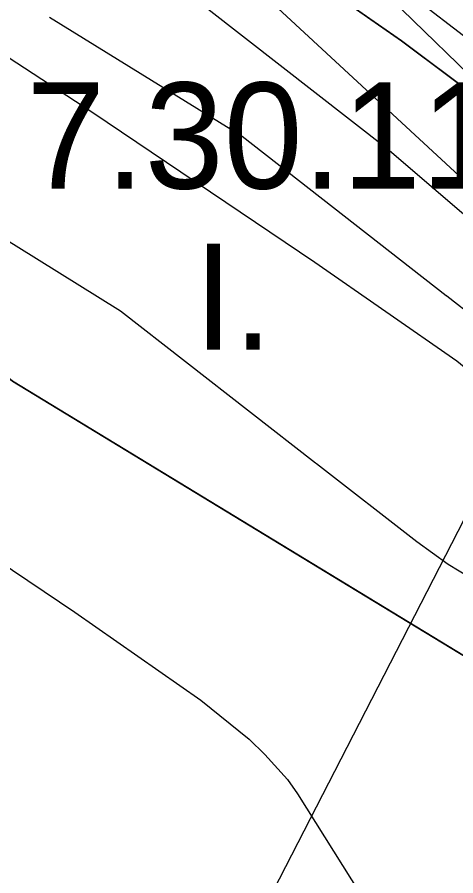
# Model space of a CAD drawing. Extents: x -690419 to -685080, y -987825 to -981190.
# Drawn here: x -688069.1 to -688027.8, y -984322.6 to -984241.7 of the extents above; entities that cross this region are included whole.
import ezdxf

# ---------------------------------------------------------------- set-up
doc = ezdxf.new("R2010")
doc.units = 0
for name, color, linetype in [('BP VTL plynovodu a RS (S)', 7, 'Continuous'), ('BPEJ (S) - hranice', 7, 'Continuous'), ('BPEJ (S) - kód', 7, 'Continuous'), ('BPEJ I-II ochrana', 7, 'Continuous'), ('Investice do půdy_hlavní odvodňovací zařízení zatrubněné S', 7, 'Continuous'), ('Investice do půdy_odvodnění (S)', 7, 'Continuous'), ('OP lesa 30 m (S)', 7, 'Continuous'), ('OP lesa 50 m (S)', 7, 'Continuous'), ('OP silnic (S)', 7, 'Continuous'), ('Plochy dopravy silniční DS (S)', 7, 'Continuous'), ('Plochy zemědělské všeobecné AU (S)', 7, 'Continuous'), ('Plynovod VTL (S)', 7, 'Continuous'), ('Přírodní park (S)', 7, 'Continuous'), ('Regulační bloky STABILIZOVANÉ (S)', 7, 'Continuous'), ('Silnice II třídy (S) - osa', 7, 'Continuous')]:
    doc.layers.add(name, color=color, linetype=linetype)

msp = doc.modelspace()

# ---------------------------------------------------------------- linework, layer by layer
at = {"layer": 'BP VTL plynovodu a RS (S)'}
msp.add_lwpolyline([(-688167.122, -984228.143), (-688146.267, -984242.29), (-688126.175, -984255.641), (-688104.875, -984270.367), (-688084.183, -984283.92), (-688063.643, -984297.757), (-688051.77, -984306.033), (-688047.229, -984309.735), (-688045.747, -984311.172), (-688043.603, -984313.527), (-688042.674, -984314.868), (-688035.03, -984327.046), (-688025.575, -984342.207), (-688017.081, -984355.254), (-688007.132, -984369.82), (-687997.303, -984385.19), (-687986.453, -984401.765), (-687974.488, -984419.355), (-687963.005, -984436.711), (-687950.62, -984455.978), (-687942.987, -984467.342), (-687942.44, -984475.315), (-687940.274, -984495.041)], dxfattribs=at)
at = {"layer": 'BPEJ (S) - hranice'}
for points in [[(-687701, -984554.5), (-687684.43, -984488.92), (-687705.5, -984472), (-687755, -984431.5), (-687831.5, -984386), (-687908.5, -984351.5), (-687966, -984331), (-688021, -984305.5), (-688069.5, -984276), (-688148, -984212), (-688200.5, -984159), (-688233, -984111.5)], [(-688021, -984305.5), (-688069.5, -984276), (-688148, -984212)]]:
    msp.add_lwpolyline(points, dxfattribs=at)
at = {"layer": 'BPEJ I-II ochrana'}
for p, q in [((-688032.88, -984243.92), (-688046.42, -984234.47)), ((-688015.18, -984257.18), (-688032.88, -984243.92))]:
    msp.add_line(p, q, dxfattribs=at)
for points in [[(-688087.551, -984261.283), (-688069.5, -984276), (-688038.612, -984294.788)], [(-688038.612, -984294.788), (-688021, -984305.5), (-687978.433, -984325.236)]]:
    msp.add_lwpolyline(points, dxfattribs=at)
at = {"layer": 'Investice do půdy_hlavní odvodňovací zařízení zatrubněné S'}
msp.add_lwpolyline([(-688108.12, -984446.975), (-688013.055, -984261.951), (-688012.034, -984260.116)], dxfattribs=at)
at = {"layer": 'Investice do půdy_odvodnění (S)'}
msp.add_lwpolyline([(-687881.797, -984498.314), (-687894.902, -984449.32), (-687908.36, -984411.059), (-687928.026, -984374.676), (-687950.805, -984340.129), (-687981.71, -984304.857), (-688006.629, -984275.89), (-688044.519, -984240.837), (-688081.24, -984211.611), (-688123.547, -984186.927), (-688162.664, -984159.904), (-688210.502, -984122.564), (-688262.3, -984089.241)], dxfattribs=at)
at = {"layer": 'OP lesa 30 m (S)'}
msp.add_line((-688028.616, -984267.95), (-688019.156, -984275.3), dxfattribs=at)
msp.add_lwpolyline([(-688066.013, -984241.687), (-688047.886, -984252.91), (-688028.668, -984267.909)], dxfattribs=at)
msp.add_arc((-688010.21, -984244.26), 30, 232.0284, 232.15438, dxfattribs=at)
at = {"layer": 'OP lesa 50 m (S)'}
msp.add_lwpolyline([(-688134.721, -984218.289), (-688078.782, -984257.22), (-688076.542, -984258.692), (-688069.183, -984263.248), (-688059.337, -984269.345), (-688040.974, -984283.677), (-688040.887, -984283.744), (-688031.427, -984291.094), (-688028.474, -984293.221), (-688025.374, -984295.127), (-688023.34, -984296.278), (-688020.956, -984297.627), (-687994.809, -984320.695), (-687992.588, -984322.543), (-687990.264, -984324.26), (-687971.054, -984337.61), (-687969.267, -984338.796), (-687949.719, -984351.172), (-687919.467, -984370.326), (-687917.598, -984371.453), (-687871.482, -984397.903), (-687854.421, -984407.689), (-687835.198, -984419.645), (-687807.958, -984436.588)], dxfattribs=at)
at = {"layer": 'OP silnic (S)'}
msp.add_lwpolyline([(-688286.458, -984078.244), (-688193.239, -984144.604), (-688192.803, -984144.902), (-688144.81, -984176.584), (-688106.783, -984202.953), (-688051.099, -984240.901), (-688034.231, -984254.064), (-688020.225, -984266.069), (-688006.969, -984279.855), (-687992.878, -984295.963), (-687977.338, -984315.647), (-687936.887, -984369.231), (-687915.205, -984400.723), (-687905.584, -984417.558), (-687898.712, -984436.703), (-687895.343, -984447.291), (-687892.996, -984459.025), (-687890.979, -984478.185), (-687879.358, -984642.997)], dxfattribs=at)
at = {"layer": 'Plochy dopravy silniční DS (S)'}
for p, q in [((-688032.88, -984243.92), (-688046.42, -984234.47)), ((-688015.18, -984257.18), (-688032.88, -984243.92))]:
    msp.add_line(p, q, dxfattribs=at)
at = {"layer": 'Plochy zemědělské všeobecné AU (S)'}
msp.add_lwpolyline([(-688215.15, -984124.66), (-688096.34, -984204.36), (-688061.91, -984228.49), (-688053.93, -984234.17), (-688046.42, -984234.47), (-688032.88, -984243.92), (-688015.18, -984257.18), (-688012.19, -984259.97), (-688010, -984262.02), (-688001.37, -984269.78), (-687983.99, -984289.86), (-687967.89, -984312.04), (-687915.47, -984385.16), (-687904.81, -984399.91), (-687895.33, -984417.54), (-687884.94, -984444.64), (-687880.52, -984467.1), (-687877.19, -984534.71)], dxfattribs=at)
at = {"layer": 'Plynovod VTL (S)'}
msp.add_lwpolyline([(-688082.54, -984237.18), (-688062.05, -984250.6), (-688041.03, -984264.76), (-688027.66, -984274.08), (-688020.62, -984279.82), (-688017.471, -984282.873), (-688017.01, -984283.32), (-688016.609, -984283.761), (-688012.24, -984288.56), (-688009.28, -984292.83), (-688001.12, -984305.83), (-687991.84, -984320.71), (-687983.8, -984333.06), (-687973.76, -984347.76), (-687963.72, -984363.46), (-687953.18, -984379.56), (-687941.27, -984397.07)], dxfattribs=at)
at = {"layer": 'Přírodní park (S)'}
msp.add_lwpolyline([(-688259.688, -984083), (-688124.375, -984174.375), (-688086.25, -984199.812), (-688067.25, -984213.625), (-688040.188, -984233.812), (-688018.125, -984255.25), (-687995.062, -984264.437), (-687894.812, -984333.75), (-687832.625, -984364.688), (-687777.5, -984398.375), (-687759.5, -984412.125), (-687718.375, -984429.188), (-687697.312, -984432.125), (-687657.25, -984429.438), (-687630.125, -984429.438), (-687605.125, -984429.438), (-687566, -984431.375), (-687551.938, -984435.187), (-687538.938, -984434.375), (-687528.875, -984448.062), (-687506.875, -984465.5), (-687497.812, -984462.062), (-687487.812, -984470.562), (-687484.812, -984495.562)], dxfattribs=at)
at = {"layer": 'Regulační bloky STABILIZOVANÉ (S)'}
for p, q in [((-688032.88, -984243.92), (-688046.42, -984234.47)), ((-688015.18, -984257.18), (-688032.88, -984243.92))]:
    msp.add_line(p, q, dxfattribs=at)
msp.add_lwpolyline([(-688215.15, -984124.66), (-688096.34, -984204.36), (-688061.91, -984228.49), (-688053.93, -984234.17), (-688046.42, -984234.47), (-688032.88, -984243.92), (-688015.18, -984257.18), (-688012.19, -984259.97), (-688010, -984262.02), (-688001.37, -984269.78), (-687983.99, -984289.86), (-687967.89, -984312.04), (-687915.47, -984385.16), (-687904.81, -984399.91), (-687895.33, -984417.54), (-687884.94, -984444.64), (-687880.52, -984467.1), (-687877.19, -984534.71)], dxfattribs=at)
at = {"layer": 'Silnice II třídy (S) - osa'}
msp.add_lwpolyline([(-688278.202, -984065.709), (-688184.54, -984132.384), (-688136.403, -984164.161), (-688098.285, -984190.592), (-688042.252, -984231.697), (-688024.731, -984245.18), (-688010.911, -984255.833), (-687995.912, -984269.713), (-687981.339, -984286.372), (-687965.464, -984306.48), (-687924.718, -984360.455), (-687902.493, -984392.734), (-687891.91, -984411.255), (-687884.501, -984431.893), (-687880.797, -984443.535), (-687878.152, -984456.764), (-687876.035, -984476.872), (-687864.393, -984641.973)], dxfattribs=at)

# ---------------------------------------------------------------- texts
at = {"layer": 'BPEJ (S) - kód'}
for s, p in [('7.30.11', (-688068.21, -984257.842)), ('I.', (-688052.434, -984273.028))]:
    msp.add_text(s, height=10, dxfattribs=at).set_placement(p)

doc.saveas('drawing.dxf')
